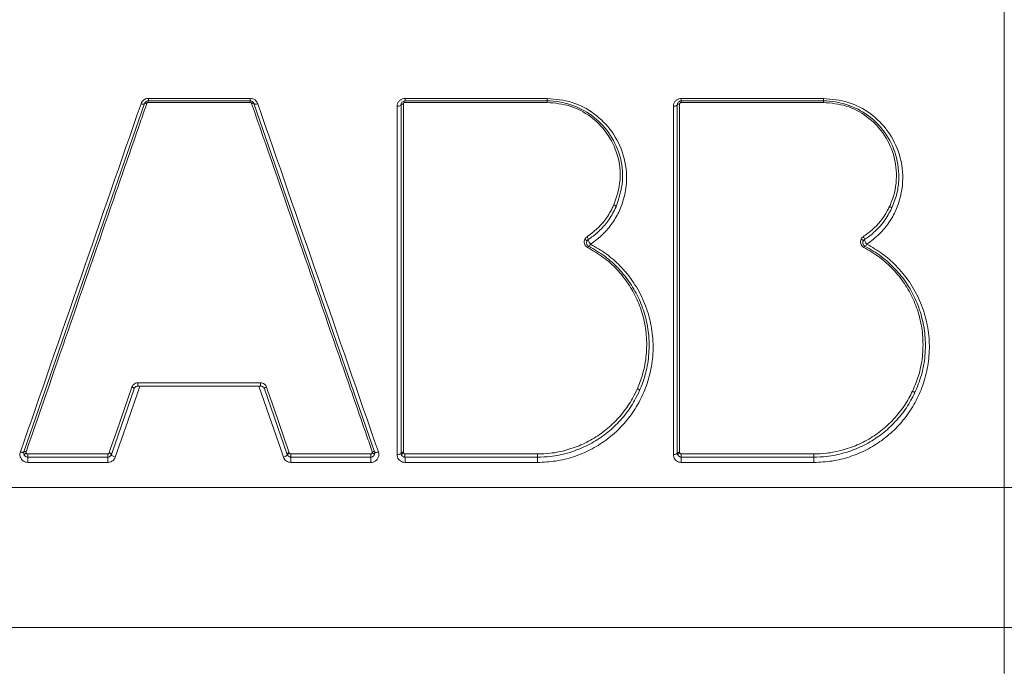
# Model space of a CAD drawing. Header units: millimetres. Extents: x 0 to 8410, y 0 to 5940.
# Tile 310 of 316: x 7242 to 7367, y 3808 to 3890. Entities that reach past the tile are written whole.
import ezdxf

# ---------------------------------------------------------------- set-up
doc = ezdxf.new("R2010")
doc.units = ezdxf.units.MM
doc.header["$LTSCALE"] = 10
doc.styles.add('SLDTEXTSTYLE0', font='TXT', dxfattribs={"width": 0.605})
doc.dimstyles.new('SLDDIMSTYLE0', dxfattribs={"dimtxt": 50, "dimasz": 50, "dimexe": 0, "dimexo": 0.0625, "dimgap": 12.5, "dimtad": 1, "dimtoh": 1, "dimdec": 1, "dimrnd": 1e-09, "dimzin": 12, "dimdsep": 46, "dimtxsty": 'SLDTEXTSTYLE0', "dimsah": 1, "dimcen": 0.09, "dimadec": 0, "dimazin": 0, "dimtfac": 1, "dimtofl": 0, "dimtmove": 0, "dimatfit": 3, "dimfxl": 0, "dimfrac": 2, "dimtolj": 1, "dimtzin": 12, "dimarcsym": 0})
doc.dimstyles.new('SLDDIMSTYLE2', dxfattribs={"dimtxt": 50, "dimasz": 50, "dimexe": 0, "dimexo": 0.0625, "dimgap": 12.5, "dimtad": 1, "dimtoh": 1, "dimdec": 1, "dimrnd": 1e-09, "dimzin": 12, "dimdsep": 46, "dimtxsty": 'SLDTEXTSTYLE0', "dimsah": 1, "dimcen": 0.09, "dimadec": 0, "dimazin": 0, "dimtfac": 1, "dimtofl": 0, "dimtmove": 0, "dimatfit": 3, "dimfxl": 0, "dimfrac": 2, "dimtolj": 1, "dimtzin": 12, "dimarcsym": 0})

# ---------------------------------------------------------------- blocks, each defined once
blk = doc.blocks.new('SW_SYMBOL_HOLE_DEPTH')
at = {"color": 0, "linetype": 'Continuous', "lineweight": 0}
for p, q in [((0, 8750), (8000, 8750)), ((4000, 8750), (4000, 750)), ((1000, 5550), (4000, 750)), ((7000, 5550), (4000, 750))]:
    blk.add_line(p, q, dxfattribs=at)
blk = doc.blocks.new('*D28')
at = {"color": 7, "linetype": 'Continuous', "lineweight": 0}
for p, q in [((7150.82, 3912.68), (7150.82, 4122.01)), ((7366.82, 3807.57), (7366.82, 4122.01)), ((7150.82, 4107.01), (6606.37, 4107.01)), ((7150.82, 4107.01), (7366.82, 4107.01))]:
    blk.add_line(p, q, dxfattribs=at)
for points in [[(7150.82, 4107.01), (7200.82, 4099.51), (7200.82, 4114.51)], [(7366.82, 4107.01), (7316.82, 4114.51), (7316.82, 4099.51)]]:
    blk.add_solid(points, dxfattribs=at)
at = {"color": 7, "linetype": 'Continuous', "lineweight": 0, "xscale": 0.006445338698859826, "yscale": 0.006445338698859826, "zscale": 0.006445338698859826}
blk.add_blockref('SW_SYMBOL_HOLE_DEPTH', (6965.85, 4114.23), dxfattribs=at)
at = {"color": 7, "linetype": 'Continuous', "lineweight": 0, "char_height": 50, "attachment_point": 1, "style": 'SLDTEXTSTYLE0'}
for s, insert in [(' (2x M8', (6736.82, 4171.6)), ('16)', (7034.91, 4171.6)), ('216', (6622.25, 4171.46))]:
    blk.add_mtext(s, dxfattribs=dict(at, insert=insert))
blk = doc.blocks.new('*D30')
at = {"color": 7, "linetype": 'Continuous', "lineweight": 0}
for p, q in [((7366.82, 3807.57), (7366.82, 4122.01)), ((7456.82, 3912.69), (7456.82, 4122.01)), ((7366.82, 4107.01), (7266.82, 4107.01)), ((7456.82, 4107.01), (7366.82, 4107.01)), ((7456.82, 4107.01), (8017.28, 4107.01))]:
    blk.add_line(p, q, dxfattribs=at)
for points in [[(7366.82, 4107.01), (7316.82, 4114.51), (7316.82, 4099.51)], [(7456.82, 4107.01), (7506.82, 4099.51), (7506.82, 4114.51)]]:
    blk.add_solid(points, dxfattribs=at)
at = {"color": 7, "linetype": 'Continuous', "lineweight": 0, "xscale": 0.006445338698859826, "yscale": 0.006445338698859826, "zscale": 0.006445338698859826}
blk.add_blockref('SW_SYMBOL_HOLE_DEPTH', (7833.13, 4114.23), dxfattribs=at)
at = {"color": 7, "linetype": 'Continuous', "lineweight": 0, "char_height": 50, "attachment_point": 1, "style": 'SLDTEXTSTYLE0'}
for s, insert in [(' (3x M8', (7604.11, 4171.6)), ('16)', (7902.2, 4171.6)), ('90', (7527.75, 4171.46))]:
    blk.add_mtext(s, dxfattribs=dict(at, insert=insert))

msp = doc.modelspace()

# ---------------------------------------------------------------- linework, layer by layer
at = {"color": 8, "linetype": 'Continuous', "lineweight": 0}
for p, q in [((7258.335549, 3880.469743), (7271.245766, 3880.469743)), ((7290.857236, 3880.469743), (7308.875891, 3880.469743)), ((7325.872636, 3880.469743), (7343.891294, 3880.469743)), ((7271.225694, 3879.965726), (7258.312757, 3879.965726)), ((7308.863717, 3879.965726), (7290.841277, 3879.965726)), ((7343.886477, 3879.965726), (7325.864035, 3879.965726)), ((7256.991166, 3844.405714), (7272.547345, 3844.405714)), ((7253.348987, 3835.533801), (7253.351371, 3835.540357)), ((7276.187155, 3835.540357), (7276.201892, 3835.507575)), ((7253.186117, 3834.30976), (7243.045698, 3834.30976)), ((7286.535475, 3834.30976), (7276.395063, 3834.30976)), ((7307.650789, 3834.30976), (7290.857184, 3834.30976)), ((7342.666215, 3834.30976), (7325.87261, 3834.30976)), ((7179.922561, 3831.12866), (7423.997524, 3831.12866)), ((7398.696872, 3813.36743), (7179.645936, 3813.36743))]:
    msp.add_line(p, q, dxfattribs=at)
at = {"color": 7, "linetype": 'Continuous', "lineweight": 0}
for p, q in [((7242.557059, 3835.658375), (7257.848824, 3879.818383)), ((7258.321303, 3880.154792), (7271.233219, 3880.154792)), ((7271.705697, 3879.818383), (7286.997463, 3835.658375)), ((7290.347259, 3835.4947), (7290.347259, 3879.654709)), ((7290.84726, 3880.154792), (7308.868284, 3880.154792)), ((7325.36726, 3835.4947), (7325.36726, 3879.654709)), ((7325.867261, 3880.154792), (7343.888284, 3880.154792)), ((7272.554743, 3843.994799), (7256.999779, 3843.994799)), ((7256.527308, 3843.658391), (7253.643747, 3835.331145)), ((7275.910775, 3835.331145), (7273.027214, 3843.658391)), ((7253.643747, 3835.331145), (7253.637794, 3835.314933)), ((7275.947611, 3835.249368), (7275.910775, 3835.331145))]:
    msp.add_line(p, q, dxfattribs=at)
at = {"color": 8, "linetype": 'Continuous', "lineweight": 0, "flags": 128}
for points in [[(7257.390718, 3879.796925), (7257.474589, 3879.775587), (7257.555361, 3879.760567), (7257.630493, 3879.752699), (7257.697615, 3879.751983), (7257.754612, 3879.758421), (7257.799688, 3879.772011), (7257.831427, 3879.792157), (7257.848824, 3879.818383)], [(7257.848824, 3879.818383), (7257.85927, 3879.834119), (7257.878314, 3879.846159), (7257.905374, 3879.854384), (7257.93958, 3879.858199), (7257.979858, 3879.857841), (7258.024949, 3879.853073), (7258.073422, 3879.844132), (7258.123751, 3879.831258)], [(7271.414693, 3879.831258), (7271.467115, 3879.845444), (7271.518017, 3879.855338), (7271.565679, 3879.860702), (7271.60849, 3879.861418), (7271.644997, 3879.857245), (7271.673973, 3879.848543), (7271.69444, 3879.83543), (7271.705697, 3879.818383)], [(7272.190596, 3879.796925), (7272.103238, 3879.773322), (7272.018421, 3879.756752), (7271.938997, 3879.747692), (7271.867666, 3879.746738), (7271.806824, 3879.753533), (7271.758544, 3879.768196), (7271.72445, 3879.790011), (7271.705697, 3879.818383)], [(7289.857316, 3835.309687), (7289.857316, 3836.238685), (7289.857323, 3839.954677), (7289.857338, 3854.818526), (7289.857368, 3879.469696)], [(7289.857368, 3879.469696), (7289.953458, 3879.473987), (7290.045585, 3879.484835), (7290.130275, 3879.50224), (7290.204371, 3879.525247), (7290.265086, 3879.553142), (7290.310162, 3879.584852), (7290.337901, 3879.619065), (7290.347259, 3879.654709)], [(7290.347259, 3879.654709), (7290.352884, 3879.676166), (7290.369528, 3879.69679), (7290.396574, 3879.715744), (7290.433015, 3879.732433), (7290.477487, 3879.746261), (7290.528308, 3879.756633), (7290.583591, 3879.763308), (7290.641259, 3879.765812)], [(7290.641259, 3879.765812), (7290.641259, 3879.208389), (7290.641266, 3876.978818), (7290.641266, 3868.060413), (7290.641288, 3835.605803)], [(7324.872739, 3835.309687), (7324.872742, 3836.238805), (7324.872742, 3839.954797), (7324.872754, 3854.819003), (7324.872769, 3879.469696)], [(7324.872769, 3879.469696), (7324.969526, 3879.47363), (7325.062412, 3879.484359), (7325.1479, 3879.501644), (7325.222756, 3879.524651), (7325.284141, 3879.552546), (7325.329728, 3879.584375), (7325.357786, 3879.618946), (7325.36726, 3879.654709)], [(7325.36726, 3879.654709), (7325.372948, 3879.676286), (7325.389787, 3879.696909), (7325.417145, 3879.716101), (7325.453985, 3879.732791), (7325.498908, 3879.746619), (7325.550213, 3879.75699), (7325.605954, 3879.763428), (7325.66402, 3879.765812)], [(7325.66402, 3879.765812), (7325.66402, 3879.208389), (7325.66402, 3876.978699), (7325.664024, 3868.060175), (7325.664035, 3835.605803)], [(7317.335433, 3866.969171), (7317.395154, 3866.944018), (7317.452266, 3866.914931), (7317.5041, 3866.883221), (7317.548233, 3866.85032), (7317.582603, 3866.817776), (7317.605606, 3866.787139), (7317.616168, 3866.759721), (7317.613791, 3866.736952)], [(7352.260761, 3866.755668), (7352.319832, 3866.729084), (7352.376196, 3866.698566), (7352.427217, 3866.665545), (7352.470514, 3866.631571), (7352.504061, 3866.598192), (7352.52629, 3866.566959), (7352.536163, 3866.539303), (7352.533219, 3866.516653)], [(7313.627957, 3862.60325), (7313.687745, 3862.578336), (7313.744932, 3862.549487), (7313.796851, 3862.517777), (7313.841074, 3862.484995), (7313.875529, 3862.45257), (7313.898615, 3862.421933), (7313.909247, 3862.394634), (7313.90693, 3862.371865)], [(7348.659181, 3862.621728), (7348.71832, 3862.595383), (7348.774762, 3862.564984), (7348.825869, 3862.532082), (7348.869252, 3862.498108), (7348.902884, 3862.464848), (7348.925193, 3862.433616), (7348.935138, 3862.406078), (7348.93225, 3862.383428)], [(7257.25131, 3843.994799), (7256.944108, 3843.107525), (7255.715261, 3839.558307), (7254.13094, 3834.982577)], [(7275.450233, 3834.982577), (7275.144893, 3835.864368), (7273.923571, 3839.39189), (7272.329892, 3843.994799)], [(7253.351371, 3835.540357), (7253.535743, 3836.072746), (7254.273239, 3838.202301), (7256.235148, 3843.867484)], [(7256.527308, 3843.658391), (7256.527986, 3843.681398), (7256.51558, 3843.707982), (7256.490666, 3843.736711), (7256.454389, 3843.766394), (7256.408419, 3843.795601), (7256.354879, 3843.823019), (7256.296213, 3843.847338), (7256.235148, 3843.867484)], [(7273.303363, 3843.867484), (7273.244384, 3843.84698), (7273.188274, 3843.822423), (7273.137468, 3843.795124), (7273.09418, 3843.766037), (7273.06028, 3843.736711), (7273.037243, 3843.708101), (7273.026059, 3843.681637), (7273.027214, 3843.658391)], [(7273.303363, 3843.867484), (7273.486595, 3843.338433), (7274.219516, 3841.222111), (7276.187155, 3835.540357)], [(7320.583432, 3843.427959), (7320.585857, 3843.450728), (7320.575359, 3843.478146), (7320.552426, 3843.508783), (7320.518124, 3843.541447), (7320.474065, 3843.574467), (7320.422302, 3843.606296), (7320.365257, 3843.635503), (7320.305592, 3843.660775)], [(7355.452879, 3843.099299), (7355.455871, 3843.121949), (7355.446056, 3843.149606), (7355.423891, 3843.180838), (7355.390415, 3843.214336), (7355.34719, 3843.24843), (7355.296237, 3843.28157), (7355.239938, 3843.312207), (7355.180924, 3843.33891)], [(7242.100875, 3835.636917), (7242.184485, 3835.615698), (7242.264959, 3835.600916), (7242.339785, 3835.593048), (7242.406602, 3835.592333), (7242.463331, 3835.59877), (7242.508183, 3835.612241), (7242.539751, 3835.632387), (7242.557059, 3835.658375)], [(7242.557059, 3835.658375), (7242.567438, 3835.673991), (7242.586392, 3835.686031), (7242.613304, 3835.694137), (7242.647353, 3835.698071), (7242.687452, 3835.697594), (7242.732356, 3835.692826), (7242.780651, 3835.684005), (7242.830823, 3835.671249)], [(7242.599282, 3835.240069), (7242.59417, 3835.262361), (7242.601345, 3835.290852), (7242.620486, 3835.324112), (7242.650691, 3835.36059), (7242.690544, 3835.398498), (7242.738198, 3835.436288), (7242.791417, 3835.471931), (7242.847714, 3835.503879)], [(7253.637794, 3835.314933), (7253.63912, 3835.337821), (7253.627303, 3835.364643), (7253.60291, 3835.394207), (7253.567073, 3835.425201), (7253.521468, 3835.455957), (7253.468218, 3835.485283), (7253.409813, 3835.511628), (7253.348987, 3835.533801)], [(7253.643747, 3835.331145), (7253.644417, 3835.354152), (7253.631997, 3835.380736), (7253.60706, 3835.409466), (7253.570753, 3835.439149), (7253.524746, 3835.468355), (7253.471161, 3835.495773), (7253.412466, 3835.520211), (7253.351371, 3835.540357)], [(7254.13094, 3834.982577), (7254.02912, 3835.016194), (7253.931317, 3835.056725), (7253.842029, 3835.102382), (7253.76537, 3835.151139), (7253.704871, 3835.200611), (7253.663312, 3835.248533), (7253.642622, 3835.29276), (7253.643747, 3835.331145)], [(7275.450233, 3834.982577), (7275.548588, 3835.01679), (7275.642145, 3835.057679), (7275.726865, 3835.103217), (7275.799061, 3835.151616), (7275.855604, 3835.20073), (7275.894041, 3835.248295), (7275.912698, 3835.292402), (7275.910775, 3835.331145)], [(7276.187155, 3835.540357), (7276.128138, 3835.519734), (7276.071991, 3835.495296), (7276.021148, 3835.467878), (7275.977823, 3835.43891), (7275.943893, 3835.409466), (7275.920819, 3835.380855), (7275.90962, 3835.354391), (7275.910775, 3835.331145)], [(7276.201892, 3835.507575), (7276.144902, 3835.476819), (7276.090908, 3835.442367), (7276.042427, 3835.405651), (7276.001732, 3835.368696), (7275.970715, 3835.332933), (7275.95083, 3835.300151), (7275.943006, 3835.271779), (7275.947611, 3835.249368)], [(7286.703455, 3835.529152), (7286.763716, 3835.505429), (7286.821458, 3835.477653), (7286.873977, 3835.447017), (7286.918829, 3835.415188), (7286.953907, 3835.383359), (7286.977577, 3835.353199), (7286.988731, 3835.326019), (7286.986853, 3835.30325)], [(7286.707702, 3835.671249), (7286.759968, 3835.685316), (7286.810684, 3835.69521), (7286.858144, 3835.700575), (7286.900762, 3835.701171), (7286.937098, 3835.696998), (7286.965924, 3835.688296), (7286.986272, 3835.675302), (7286.997463, 3835.658375)], [(7287.480305, 3835.636917), (7287.393208, 3835.613433), (7287.308696, 3835.596982), (7287.229608, 3835.58816), (7287.158596, 3835.587087), (7287.09806, 3835.594002), (7287.050027, 3835.608545), (7287.016112, 3835.630241), (7286.997463, 3835.658375)], [(7289.857316, 3835.309687), (7289.953421, 3835.313979), (7290.045547, 3835.324827), (7290.130246, 3835.342232), (7290.204349, 3835.365239), (7290.265079, 3835.393134), (7290.310155, 3835.424844), (7290.337901, 3835.459057), (7290.347259, 3835.4947)], [(7290.347259, 3835.4947), (7290.352884, 3835.516158), (7290.369528, 3835.536781), (7290.396581, 3835.555735), (7290.43303, 3835.572425), (7290.477502, 3835.586253), (7290.52833, 3835.596743), (7290.583621, 3835.6033), (7290.641288, 3835.605803)], [(7290.409292, 3835.25354), (7290.404919, 3835.27607), (7290.413025, 3835.304204), (7290.433231, 3835.336748), (7290.464598, 3835.372272), (7290.505658, 3835.40887), (7290.554489, 3835.445109), (7290.608819, 3835.479084), (7290.666106, 3835.509244)], [(7324.872739, 3835.309687), (7324.969503, 3835.313621), (7325.062393, 3835.32435), (7325.147889, 3835.341636), (7325.222745, 3835.364643), (7325.284134, 3835.392657), (7325.329724, 3835.424367), (7325.357786, 3835.458937), (7325.36726, 3835.4947)], [(7325.36726, 3835.4947), (7325.372948, 3835.516277), (7325.38979, 3835.53702), (7325.417149, 3835.556093), (7325.453992, 3835.572782), (7325.498919, 3835.586611), (7325.550224, 3835.596982), (7325.605969, 3835.603419), (7325.664035, 3835.605803)], [(7325.42372, 3835.263911), (7325.419891, 3835.286442), (7325.428679, 3835.314456), (7325.449667, 3835.346523), (7325.48188, 3835.381213), (7325.523815, 3835.416857), (7325.573507, 3835.451904), (7325.628634, 3835.484567), (7325.686622, 3835.513416)]]:
    msp.add_lwpolyline(points, dxfattribs=at)
at = {"color": 8, "linetype": 'Continuous', "lineweight": 0}
for centre, radius, start, end in [((7256.178404, 3880.409515), 2.157985, 353.22115334, 1.59929919), ((7268.80159, 3880.409386), 2.444921, 354.02283324, 1.4145674), ((7287.784705, 3880.409434), 3.073123, 355.24695829, 1.12447408), ((7304.851285, 3880.409382), 4.025059, 356.37354495, 0.85925126), ((7320.189333, 3880.409224), 5.683626, 357.43424737, 0.61008972), ((7333.738859, 3880.409281), 10.152615, 358.56365086, 0.34121335), ((7259.605041, 3880.00204), 1.292794, 173.21430983, 181.60965309), ((7272.692194, 3880.00204), 1.46695, 174.02301493, 181.41848816), ((7292.683271, 3880.002065), 1.842353, 175.24486382, 181.13020212), ((7311.277044, 3880.002016), 2.4136, 176.37087179, 180.86151445), ((7329.280772, 3880.001985), 3.41693, 177.43685475, 180.60801717), ((7349.971344, 3880.002119), 6.084976, 178.56228915, 180.34267589), ((7313.363576, 3862.442098), 0.730563, 10.54784562, 41.85094969), ((7348.411684, 3862.460503), 0.699576, 9.51855875, 42.16679708), ((7314.25386, 3861.477473), 0.275686, 115.30539278, 160.16483722), ((7315.279275, 3862.798678), 1.218039, 190.54191444, 221.83740353), ((7313.938762, 3862.142762), 0.460451, 295.36625897, 340.12501928), ((7349.282935, 3861.474009), 0.282745, 116.65523093, 159.93454963), ((7350.250899, 3862.768498), 1.165249, 189.49934736, 222.17037882), ((7348.94477, 3862.14768), 0.471037, 296.65558138, 339.95437782), ((7260.620124, 3844.27623), 3.631268, 177.95651661, 184.44500008), ((7276.776613, 3844.276337), 4.231247, 178.24782211, 183.81515158), ((7247.50623, 3835.267458), 4.481977, 178.47400194, 183.6396817), ((7258.042143, 3835.267397), 4.875723, 178.59514038, 183.34468336), ((7282.508671, 3835.267512), 6.129285, 178.88357886, 182.66114959), ((7293.411634, 3835.267444), 6.890078, 179.00629876, 182.36557198), ((7298.148341, 3835.267692), 7.304327, 179.06460403, 182.23328943), ((7316.994326, 3835.267453), 9.353796, 179.26810299, 181.7423262), ((7339.378566, 3835.267496), 13.513059, 179.49356813, 181.20613182), ((7365.579203, 3835.26743), 22.917175, 179.70122046, 180.71099282), ((7235.575371, 3834.508799), 7.472978, 358.47377467, 3.63767115), ((7245.05295, 3834.508809), 8.135602, 358.59804029, 3.34097346), ((7266.176539, 3834.50877), 10.220462, 358.88428383, 2.65911858), ((7275.034217, 3834.509002), 11.502983, 359.00753568, 2.3618981), ((7278.697035, 3834.508793), 12.161778, 359.0622883, 2.23487616), ((7292.047626, 3834.508907), 15.604434, 359.26875771, 1.74122163), ((7303.319228, 3834.50878), 22.554261, 359.49441181, 1.20491163), ((7304.478459, 3834.508967), 38.188276, 359.7011183, 0.71131468)]:
    msp.add_arc(centre, radius, start, end, dxfattribs=at)
for points, knots in [([(7258.335549, 3880.469743), (7258.267523, 3880.465604), (7258.085964, 3880.454559), (7257.802598, 3880.337571), (7257.533771, 3880.108422), (7257.438366, 3879.900679), (7257.390718, 3879.796925)], [0, 0, 0, 0, 0.1612444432, 0.4303620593, 0.7155037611, 1, 1, 1, 1]), ([(7272.190596, 3879.796925), (7272.152634, 3879.883264), (7272.072715, 3880.065026), (7271.852616, 3880.283346), (7271.567655, 3880.439421), (7271.35311, 3880.459631), (7271.245766, 3880.469743)], [0, 0, 0, 0, 0.2358161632, 0.4964407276, 0.7480522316, 1, 1, 1, 1]), ([(7290.857236, 3880.469743), (7290.805906, 3880.467364), (7290.641859, 3880.459763), (7290.365944, 3880.363503), (7290.086802, 3880.139705), (7289.894056, 3879.825795), (7289.869591, 3879.588332), (7289.857368, 3879.469696)], [0, 0, 0, 0, 0.0950251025, 0.3036963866, 0.5289676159, 0.7646731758, 1, 1, 1, 1]), ([(7308.875891, 3880.469743), (7309.945383, 3880.369595), (7312.083226, 3880.169406), (7314.953535, 3878.623714), (7317.238108, 3876.310203), (7318.724758, 3873.261873), (7319.128123, 3869.754288), (7318.399724, 3866.782622), (7317.18158, 3864.649724), (7315.969541, 3863.167112), (7314.917064, 3862.389234), (7314.371786, 3861.986223)], [0, 0, 0, 0, 0.11898504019, 0.23784305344, 0.36150569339, 0.49269798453, 0.63388159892, 0.7787462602, 0.85071758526, 0.92265825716, 1, 1, 1, 1]), ([(7325.872636, 3880.469743), (7325.822432, 3880.467448), (7325.658968, 3880.459976), (7325.383031, 3880.364643), (7325.103046, 3880.140659), (7324.909597, 3879.826584), (7324.88504, 3879.588616), (7324.872769, 3879.469696)], [0, 0, 0, 0, 0.09285295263, 0.30232442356, 0.52836268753, 0.76430682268, 1, 1, 1, 1]), ([(7343.891294, 3880.469743), (7344.958401, 3880.370113), (7347.091572, 3880.170951), (7349.959095, 3878.630619), (7352.240239, 3876.325688), (7353.730047, 3873.291577), (7354.14488, 3869.797527), (7353.432549, 3866.830743), (7352.22801, 3864.694379), (7351.012857, 3863.19091), (7349.946433, 3862.400605), (7349.387272, 3861.986223)], [0, 0, 0, 0, 0.1186912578, 0.237266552, 0.3603846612, 0.4907761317, 0.6315059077, 0.7761224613, 0.8483081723, 0.9204630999, 1, 1, 1, 1]), ([(7242.100875, 3835.636917), (7244.649755, 3842.998557), (7249.747185, 3857.720883), (7254.842984, 3872.438563), (7257.390718, 3879.796925)], [0, 0, 0, 0, 0.50003242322, 1, 1, 1, 1]), ([(7258.123751, 3879.831258), (7258.062299, 3879.653795), (7257.755052, 3878.76652), (7256.464562, 3875.040061), (7251.429104, 3860.499806), (7246.63819, 3846.665475), (7242.830823, 3835.671249)], [0, 0, 0, 0, 0.0120582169, 0.0602883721, 0.2532056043, 1, 1, 1, 1]), ([(7258.312757, 3879.965726), (7258.299151, 3879.964938), (7258.26282, 3879.962834), (7258.206165, 3879.939311), (7258.152382, 3879.893526), (7258.133285, 3879.851994), (7258.123751, 3879.831258)], [0, 0, 0, 0, 0.1611991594, 0.4304441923, 0.7156378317, 1, 1, 1, 1]), ([(7271.414693, 3879.831258), (7271.40709, 3879.848495), (7271.391069, 3879.884815), (7271.347112, 3879.928547), (7271.290078, 3879.959742), (7271.247165, 3879.96373), (7271.225694, 3879.965726)], [0, 0, 0, 0, 0.2356111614, 0.4964567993, 0.7480531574, 1, 1, 1, 1]), ([(7286.707702, 3835.671249), (7286.6466, 3835.847679), (7286.341085, 3836.729836), (7285.057967, 3840.434928), (7280.020517, 3854.981242), (7275.228982, 3868.817188), (7271.414693, 3879.831258)], [0, 0, 0, 0, 0.0119828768, 0.0599148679, 0.2516476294, 1, 1, 1, 1]), ([(7272.190596, 3879.796925), (7274.736514, 3872.443761), (7279.832128, 3857.726521), (7284.929653, 3843.003757), (7287.480305, 3835.636917)], [0, 0, 0, 0, 0.499629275, 1, 1, 1, 1]), ([(7290.841277, 3879.965726), (7290.831014, 3879.965237), (7290.798219, 3879.963675), (7290.742966, 3879.944624), (7290.687168, 3879.899751), (7290.648618, 3879.836987), (7290.643709, 3879.789515), (7290.641259, 3879.765812)], [0, 0, 0, 0, 0.0950174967, 0.3036368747, 0.5290630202, 0.7648557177, 1, 1, 1, 1]), ([(7317.335433, 3866.969171), (7317.671001, 3868.005275), (7318.345608, 3870.0882), (7317.927884, 3873.306403), (7316.582312, 3876.111285), (7314.479014, 3878.252653), (7311.831464, 3879.686511), (7309.853337, 3879.872619), (7308.863717, 3879.965726)], [0, 0, 0, 0, 0.180412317, 0.362691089, 0.5319956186, 0.6916188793, 0.8457227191, 1, 1, 1, 1]), ([(7325.864035, 3879.965726), (7325.853995, 3879.965266), (7325.821301, 3879.963769), (7325.766097, 3879.944738), (7325.710085, 3879.899931), (7325.671405, 3879.837122), (7325.66648, 3879.789562), (7325.66402, 3879.765812)], [0, 0, 0, 0, 0.0928554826, 0.3023771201, 0.5284824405, 0.7645427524, 1, 1, 1, 1]), ([(7352.260761, 3866.755668), (7352.284481, 3866.806738), (7352.780543, 3867.87478), (7353.324766, 3870.111705), (7352.953338, 3873.329534), (7351.589299, 3876.127786), (7349.492716, 3878.259157), (7346.847023, 3879.688119), (7344.873663, 3879.873159), (7343.886477, 3879.965726)], [0, 0, 0, 0, 0.0092536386, 0.193523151, 0.3730035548, 0.5392094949, 0.6961793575, 0.8480117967, 1, 1, 1, 1]), ([(7313.90776, 3862.929526), (7314.008714, 3862.997289), (7314.989159, 3863.655396), (7316.30374, 3864.958547), (7317.053409, 3866.419546), (7317.335433, 3866.969171)], [0, 0, 0, 0, 0.0668193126, 0.6489390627, 1, 1, 1, 1]), ([(7348.930205, 3862.930122), (7349.309969, 3863.203787), (7350.551169, 3864.098219), (7351.625625, 3865.479702), (7352.171563, 3866.576472), (7352.260761, 3866.755668)], [0, 0, 0, 0, 0.2694450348, 0.8806386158, 1, 1, 1, 1]), ([(7313.627957, 3862.60325), (7313.668918, 3862.677641), (7313.738808, 3862.804572), (7313.858299, 3862.892946), (7313.90776, 3862.929526)], [0, 0, 0, 0, 0.5860691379, 1, 1, 1, 1]), ([(7348.659181, 3862.621728), (7348.701992, 3862.695032), (7348.771744, 3862.814467), (7348.886055, 3862.897898), (7348.930205, 3862.930122)], [0, 0, 0, 0, 0.6137645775, 1, 1, 1, 1]), ([(7314.371786, 3861.986223), (7315.048657, 3861.595294), (7316.402682, 3860.813273), (7318.253486, 3859.176729), (7319.887127, 3857.173611), (7321.175037, 3854.811666), (7321.994761, 3852.289218), (7322.357644, 3849.705642), (7322.259476, 3847.119059), (7321.731207, 3844.665364), (7320.808351, 3842.389852), (7319.587131, 3840.365509), (7318.06829, 3838.577376), (7316.320584, 3837.074363), (7314.353677, 3835.868375), (7312.228818, 3834.982405), (7309.971739, 3834.418531), (7308.424421, 3834.346016), (7307.650789, 3834.30976)], [0, 0, 0, 0, 0.0587250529, 0.117474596, 0.1875111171, 0.2575700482, 0.3266458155, 0.3957338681, 0.4633411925, 0.5309310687, 0.5930216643, 0.6551008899, 0.7137962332, 0.7724708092, 0.8293250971, 0.8861662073, 0.9430851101, 1, 1, 1, 1]), ([(7313.99453, 3861.571017), (7313.917953, 3861.620772), (7313.764984, 3861.720163), (7313.616572, 3861.951722), (7313.547101, 3862.218658), (7313.566688, 3862.445675), (7313.614787, 3862.569379), (7313.627957, 3862.60325)], [0, 0, 0, 0, 0.2187379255, 0.4369494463, 0.6671670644, 0.9088669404, 1, 1, 1, 1]), ([(7320.305592, 3843.660775), (7320.54571, 3844.266734), (7321.095555, 3845.654316), (7321.499328, 3847.94646), (7321.515033, 3850.402167), (7321.102629, 3852.781709), (7320.326153, 3854.988249), (7319.19689, 3857.011979), (7317.761371, 3858.807513), (7316.036714, 3860.383099), (7314.675144, 3861.175111), (7313.99453, 3861.571017)], [0, 0, 0, 0, 0.0938899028, 0.2149980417, 0.3361433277, 0.4507031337, 0.5652355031, 0.67379287, 0.7823210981, 0.8911878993, 1, 1, 1, 1]), ([(7349.387272, 3861.986223), (7350.053486, 3861.602078), (7351.386163, 3860.833643), (7353.224081, 3859.221645), (7354.858946, 3857.237801), (7356.160087, 3854.882051), (7356.994755, 3852.359482), (7357.370572, 3849.768431), (7357.282088, 3847.17296), (7356.760432, 3844.708078), (7355.840283, 3842.420826), (7354.618245, 3840.386162), (7353.096992, 3838.590351), (7351.347627, 3837.082603), (7349.379175, 3835.873217), (7347.252745, 3834.985107), (7344.992565, 3834.419103), (7343.441644, 3834.346206), (7342.666215, 3834.30976)], [0, 0, 0, 0, 0.05767225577, 0.11536611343, 0.18515580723, 0.25497146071, 0.32420759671, 0.39345968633, 0.46132133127, 0.52916970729, 0.5916313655, 0.65408280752, 0.71303197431, 0.77196301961, 0.82894222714, 0.88590573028, 0.94295519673, 1, 1, 1, 1]), ([(7349.017353, 3861.571017), (7348.941016, 3861.620554), (7348.788508, 3861.719518), (7348.640217, 3861.950088), (7348.570361, 3862.215875), (7348.589223, 3862.450468), (7348.642383, 3862.580604), (7348.659181, 3862.621728)], [0, 0, 0, 0, 0.2141169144, 0.4277664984, 0.6531563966, 0.8903971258, 1, 1, 1, 1]), ([(7355.180924, 3843.33891), (7355.486093, 3844.072509), (7356.113178, 3845.579963), (7356.526766, 3848.007278), (7356.533431, 3850.452563), (7356.114811, 3852.821281), (7355.335431, 3855.016824), (7354.206258, 3857.031063), (7352.773145, 3858.818765), (7351.052509, 3860.387451), (7349.69563, 3861.176558), (7349.017353, 3861.571017)], [0, 0, 0, 0, 0.11257666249, 0.23133076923, 0.35011810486, 0.46226627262, 0.57438711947, 0.68065860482, 0.78690537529, 0.89347817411, 1, 1, 1, 1]), ([(7256.235148, 3843.867484), (7256.273269, 3843.950504), (7256.349592, 3844.116724), (7256.56468, 3844.300059), (7256.791434, 3844.393607), (7256.936713, 3844.402413), (7256.991166, 3844.405714)], [0, 0, 0, 0, 0.2844945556, 0.569603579, 0.838682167, 1, 1, 1, 1]), ([(7272.547345, 3844.405714), (7272.63323, 3844.397648), (7272.80489, 3844.381525), (7273.032848, 3844.256613), (7273.209028, 3844.082013), (7273.272977, 3843.936585), (7273.303363, 3843.867484)], [0, 0, 0, 0, 0.2519429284, 0.5035578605, 0.7641138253, 1, 1, 1, 1]), ([(7307.641293, 3835.386935), (7308.176084, 3835.405014), (7309.437239, 3835.447649), (7311.391115, 3835.852348), (7313.431786, 3836.595793), (7315.313286, 3837.64992), (7317.029121, 3838.984704), (7318.511588, 3840.589614), (7319.59901, 3842.184788), (7320.108563, 3843.249197), (7320.305592, 3843.660775)], [0, 0, 0, 0, 0.0978789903, 0.2308200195, 0.3637821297, 0.4971005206, 0.6304462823, 0.7708981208, 0.9114127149, 1, 1, 1, 1]), ([(7342.662339, 3835.386935), (7343.197118, 3835.405036), (7344.460014, 3835.447781), (7346.416032, 3835.853193), (7348.459317, 3836.598527), (7350.342519, 3837.654885), (7352.060662, 3838.993395), (7353.546374, 3840.603775), (7354.560225, 3842.099074), (7355.033332, 3843.044097), (7355.180924, 3843.33891)], [0, 0, 0, 0, 0.1000398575, 0.2362468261, 0.3724798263, 0.509143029, 0.6458299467, 0.790149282, 0.9345343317, 1, 1, 1, 1]), ([(7242.100875, 3835.636917), (7242.07891, 3835.55314), (7242.026851, 3835.354578), (7242.064627, 3835.035778), (7242.208823, 3834.729538), (7242.4371, 3834.496437), (7242.723433, 3834.34021), (7242.938229, 3834.319915), (7243.045698, 3834.30976)], [0, 0, 0, 0, 0.1390614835, 0.3295938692, 0.5091152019, 0.6766929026, 0.838239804, 1, 1, 1, 1]), ([(7243.033293, 3834.982935), (7243.01064, 3834.983926), (7242.938281, 3834.987094), (7242.813731, 3835.027852), (7242.68514, 3835.116576), (7242.626571, 3835.200818), (7242.599282, 3835.240069)], [0, 0, 0, 0, 0.1256226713, 0.4012826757, 0.7210421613, 1, 1, 1, 1]), ([(7242.830823, 3835.671249), (7242.826575, 3835.655075), (7242.816306, 3835.615971), (7242.821843, 3835.556898), (7242.839985, 3835.519718), (7242.847714, 3835.503879)], [0, 0, 0, 0, 0.28821240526, 0.69678023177, 1, 1, 1, 1]), ([(7242.847714, 3835.503879), (7242.86134, 3835.484133), (7242.888655, 3835.444547), (7242.94406, 3835.405012), (7242.992748, 3835.388403), (7243.018403, 3835.387173), (7243.025842, 3835.386816)], [0, 0, 0, 0, 0.33104997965, 0.66364694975, 0.90247540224, 1, 1, 1, 1]), ([(7243.025842, 3835.386816), (7244.71904, 3835.386871), (7246.945297, 3835.386943), (7250.326006, 3835.386932), (7252.013495, 3835.386934), (7253.167885, 3835.386935)], [0, 0, 0, 0, 0.5008625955, 0.6585460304, 1, 1, 1, 1]), ([(7253.167885, 3835.386935), (7253.185659, 3835.388797), (7253.221121, 3835.392512), (7253.274021, 3835.423618), (7253.319891, 3835.470829), (7253.339532, 3835.513338), (7253.348987, 3835.533801)], [0, 0, 0, 0, 0.2088032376, 0.4166197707, 0.719176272, 1, 1, 1, 1]), ([(7276.385996, 3834.982935), (7276.359027, 3834.984327), (7276.282654, 3834.98827), (7276.155846, 3835.033607), (7276.030275, 3835.124746), (7275.973894, 3835.209744), (7275.947611, 3835.249368)], [0, 0, 0, 0, 0.1467600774, 0.4156199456, 0.7275796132, 1, 1, 1, 1]), ([(7276.201892, 3835.507575), (7276.214996, 3835.487652), (7276.241261, 3835.447721), (7276.29543, 3835.407314), (7276.344697, 3835.388813), (7276.371703, 3835.387398), (7276.380549, 3835.386935)], [0, 0, 0, 0, 0.324709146, 0.6508066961, 0.8856136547, 1, 1, 1, 1]), ([(7276.380549, 3835.386935), (7277.539734, 3835.386935), (7279.232128, 3835.386935), (7282.612792, 3835.386935), (7284.83431, 3835.386935), (7286.522592, 3835.386935)], [0, 0, 0, 0, 0.3428946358, 0.5006212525, 1, 1, 1, 1]), ([(7286.522592, 3835.386935), (7286.539265, 3835.388585), (7286.572536, 3835.391876), (7286.624167, 3835.419847), (7286.671719, 3835.465264), (7286.692922, 3835.507947), (7286.703455, 3835.529152)], [0, 0, 0, 0, 0.1991801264, 0.3974797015, 0.700682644, 1, 1, 1, 1]), ([(7286.986853, 3835.30325), (7286.965678, 3835.261093), (7286.920057, 3835.170265), (7286.810353, 3835.068228), (7286.674409, 3834.996947), (7286.578527, 3834.987884), (7286.527428, 3834.983054)], [0, 0, 0, 0, 0.2454688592, 0.5288611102, 0.7489122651, 1, 1, 1, 1]), ([(7286.535475, 3834.30976), (7286.575444, 3834.311215), (7286.727165, 3834.316739), (7286.993249, 3834.398759), (7287.282689, 3834.612059), (7287.479393, 3834.920696), (7287.562548, 3835.282193), (7287.50772, 3835.518672), (7287.480305, 3835.636917)], [0, 0, 0, 0, 0.0606723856, 0.2303049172, 0.4135559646, 0.6076588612, 0.8038196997, 1, 1, 1, 1]), ([(7286.703455, 3835.529152), (7286.703468, 3835.529191), (7286.710929, 3835.553068), (7286.725052, 3835.599742), (7286.713488, 3835.647401), (7286.707702, 3835.671249)], [0, 0, 0, 0, 0.0008322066, 0.5000350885, 1, 1, 1, 1]), ([(7289.857316, 3835.309687), (7289.865137, 3835.215312), (7289.882055, 3835.011165), (7290.023593, 3834.727093), (7290.249776, 3834.49547), (7290.536082, 3834.34006), (7290.750106, 3834.319864), (7290.857184, 3834.30976)], [0, 0, 0, 0, 0.18680461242, 0.40408103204, 0.60714778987, 0.80345238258, 1, 1, 1, 1]), ([(7290.849562, 3834.983054), (7290.820701, 3834.984626), (7290.74256, 3834.988883), (7290.614774, 3835.036269), (7290.490603, 3835.128525), (7290.435143, 3835.213794), (7290.409292, 3835.25354)], [0, 0, 0, 0, 0.1557677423, 0.4217462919, 0.7304614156, 1, 1, 1, 1]), ([(7290.641288, 3835.605803), (7290.642092, 3835.591214), (7290.64394, 3835.557658), (7290.658102, 3835.526727), (7290.666106, 3835.509244)], [0, 0, 0, 0, 0.4347941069, 1, 1, 1, 1]), ([(7290.666106, 3835.509244), (7290.678993, 3835.489269), (7290.704835, 3835.449213), (7290.758354, 3835.408194), (7290.807946, 3835.389066), (7290.835527, 3835.387479), (7290.844987, 3835.386935)], [0, 0, 0, 0, 0.3218817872, 0.6454782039, 0.8784019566, 1, 1, 1, 1]), ([(7290.844987, 3835.386935), (7293.645941, 3835.386935), (7296.980154, 3835.386935), (7302.578952, 3835.386935), (7305.376771, 3835.386935), (7307.641293, 3835.386935)], [0, 0, 0, 0, 0.500296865, 0.5955459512, 1, 1, 1, 1]), ([(7324.872739, 3835.309687), (7324.88074, 3835.214217), (7324.897895, 3835.009544), (7325.040315, 3834.725397), (7325.26626, 3834.494626), (7325.552286, 3834.339888), (7325.765791, 3834.319807), (7325.87261, 3834.30976)], [0, 0, 0, 0, 0.1891387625, 0.4054836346, 0.6078242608, 0.8037901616, 1, 1, 1, 1]), ([(7325.868501, 3834.983054), (7325.834999, 3834.985162), (7325.752494, 3834.990352), (7325.622551, 3835.043035), (7325.501532, 3835.13765), (7325.448475, 3835.223744), (7325.42372, 3835.263911)], [0, 0, 0, 0, 0.1771674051, 0.4362985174, 0.7370005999, 1, 1, 1, 1]), ([(7325.664035, 3835.605803), (7325.664821, 3835.591384), (7325.666564, 3835.559413), (7325.679513, 3835.529718), (7325.686622, 3835.513416)], [0, 0, 0, 0, 0.4510306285, 1, 1, 1, 1]), ([(7325.686622, 3835.513416), (7325.698952, 3835.493234), (7325.723671, 3835.452776), (7325.775841, 3835.410684), (7325.826047, 3835.389665), (7325.855065, 3835.387684), (7325.866035, 3835.386935)], [0, 0, 0, 0, 0.3155723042, 0.6326064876, 0.8611088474, 1, 1, 1, 1]), ([(7325.866035, 3835.386935), (7328.666176, 3835.386935), (7331.99966, 3835.386935), (7337.598444, 3835.386935), (7340.397072, 3835.386935), (7342.662339, 3835.386935)], [0, 0, 0, 0, 0.5001431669, 0.5954055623, 1, 1, 1, 1]), ([(7253.186117, 3834.30976), (7253.254263, 3834.313879), (7253.4359, 3834.324857), (7253.719194, 3834.442114), (7253.987997, 3834.671092), (7254.083322, 3834.878814), (7254.13094, 3834.982577)], [0, 0, 0, 0, 0.1615326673, 0.4305531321, 0.7155443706, 1, 1, 1, 1]), ([(7275.450233, 3834.982577), (7275.488264, 3834.896108), (7275.568233, 3834.714292), (7275.788461, 3834.496021), (7276.073339, 3834.340109), (7276.287772, 3834.319881), (7276.395063, 3834.30976)], [0, 0, 0, 0, 0.2361907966, 0.4966340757, 0.7481438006, 1, 1, 1, 1])]:
    msp.add_open_spline(points, degree=3, knots=knots, dxfattribs=at)
at = {"color": 7, "linetype": 'Continuous', "lineweight": 0}
for points, knots in [([(7257.848824, 3879.818383), (7257.872846, 3879.870444), (7257.921444, 3879.975769), (7258.056305, 3880.089379), (7258.196875, 3880.147239), (7258.287309, 3880.152728), (7258.321303, 3880.154792)], [0, 0, 0, 0, 0.2779054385, 0.562223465, 0.8354400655, 1, 1, 1, 1]), ([(7271.233219, 3880.154792), (7271.286766, 3880.149808), (7271.39304, 3880.139918), (7271.535374, 3880.062471), (7271.646074, 3879.953464), (7271.686606, 3879.861636), (7271.705697, 3879.818383)], [0, 0, 0, 0, 0.2579934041, 0.5120400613, 0.770162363, 1, 1, 1, 1]), ([(7290.347259, 3879.654709), (7290.353445, 3879.71421), (7290.365917, 3879.83418), (7290.463424, 3879.991246), (7290.602974, 3880.102405), (7290.739883, 3880.149704), (7290.821609, 3880.153576), (7290.84726, 3880.154792)], [0, 0, 0, 0, 0.2287130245, 0.461144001, 0.6882468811, 0.9021532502, 1, 1, 1, 1]), ([(7308.868284, 3880.154792), (7308.868304, 3880.154792), (7309.885166, 3880.154793), (7311.932465, 3879.822335), (7314.66273, 3878.399718), (7316.835592, 3876.173425), (7318.225113, 3873.281819), (7318.656598, 3869.956396), (7317.960226, 3867.806497), (7317.613791, 3866.736952)], [0, 0, 0, 0, 0.0000030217, 0.1546507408, 0.3089837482, 0.468665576, 0.6377885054, 0.8198046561, 1, 1, 1, 1]), ([(7325.36726, 3879.654709), (7325.373465, 3879.714342), (7325.385969, 3879.834496), (7325.483835, 3879.991723), (7325.623865, 3880.103004), (7325.760783, 3880.149814), (7325.842174, 3880.153619), (7325.867261, 3880.154792)], [0, 0, 0, 0, 0.2291790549, 0.4617709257, 0.6895488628, 0.9043107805, 1, 1, 1, 1]), ([(7343.888284, 3880.154792), (7343.888304, 3880.154792), (7344.902767, 3880.154793), (7346.944986, 3879.824068), (7349.673643, 3878.406449), (7351.838599, 3876.190258), (7353.250439, 3873.306575), (7353.55906, 3870.534985), (7353.223509, 3868.22185), (7352.765766, 3867.091105), (7352.533219, 3866.516653)], [0, 0, 0, 0, 0.000002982, 0.1522621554, 0.3042314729, 0.4611794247, 0.6271027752, 0.8062155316, 0.9015516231, 1, 1, 1, 1]), ([(7317.613791, 3866.736952), (7317.324518, 3866.169965), (7316.785377, 3865.113228), (7315.65494, 3863.800456), (7314.729487, 3863.009688), (7314.186123, 3862.645716), (7314.081795, 3862.575832)], [0, 0, 0, 0, 0.3498729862, 0.6520856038, 0.9331990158, 1, 1, 1, 1]), ([(7352.533219, 3866.516653), (7352.236379, 3865.968257), (7351.63118, 3864.850185), (7350.551603, 3863.69079), (7349.669067, 3862.961405), (7349.268606, 3862.689546), (7349.101628, 3862.57619)], [0, 0, 0, 0, 0.3582831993, 0.7304684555, 0.8876149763, 1, 1, 1, 1]), ([(7313.90693, 3862.371865), (7313.898698, 3862.3507), (7313.868391, 3862.272778), (7313.856497, 3862.131722), (7313.899393, 3861.966251), (7313.990417, 3861.821822), (7314.087948, 3861.758108), (7314.13602, 3861.726704)], [0, 0, 0, 0, 0.091706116, 0.3376390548, 0.5712105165, 0.7886547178, 1, 1, 1, 1]), ([(7314.081795, 3862.575832), (7314.050883, 3862.55297), (7313.976195, 3862.49773), (7313.932525, 3862.418376), (7313.90693, 3862.371865)], [0, 0, 0, 0, 0.4138730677, 1, 1, 1, 1]), ([(7314.13602, 3861.726704), (7314.831147, 3861.322371), (7316.221747, 3860.513502), (7317.983818, 3858.903874), (7319.450559, 3857.069208), (7320.604381, 3855.001671), (7321.397737, 3852.747153), (7321.819183, 3850.315991), (7321.802977, 3847.806637), (7321.39032, 3845.464366), (7320.828702, 3844.046966), (7320.583432, 3843.427959)], [0, 0, 0, 0, 0.1089239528, 0.2179023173, 0.3264484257, 0.4350197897, 0.549489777, 0.6639859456, 0.7850810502, 0.9061406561, 1, 1, 1, 1]), ([(7348.93225, 3862.383428), (7348.92175, 3862.357645), (7348.888335, 3862.275598), (7348.87682, 3862.130072), (7348.919914, 3861.965268), (7349.010961, 3861.821526), (7349.108172, 3861.758012), (7349.15609, 3861.726704)], [0, 0, 0, 0, 0.110697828, 0.3522582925, 0.5808761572, 0.7934033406, 1, 1, 1, 1]), ([(7349.101628, 3862.57619), (7349.074036, 3862.55605), (7349.002593, 3862.503903), (7348.959004, 3862.429249), (7348.93225, 3862.383428)], [0, 0, 0, 0, 0.3862138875, 1, 1, 1, 1]), ([(7349.15609, 3861.726704), (7349.848827, 3861.323851), (7351.234616, 3860.517959), (7352.992576, 3858.91548), (7354.456889, 3857.088871), (7355.610597, 3855.030966), (7356.406898, 3852.787601), (7356.834727, 3850.367515), (7356.827774, 3847.868892), (7356.405071, 3845.388538), (7355.764586, 3843.848698), (7355.452879, 3843.099299)], [0, 0, 0, 0, 0.1066362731, 0.2133212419, 0.3195887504, 0.4258817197, 0.537948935, 0.6500362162, 0.7687652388, 0.8874641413, 1, 1, 1, 1]), ([(7256.999779, 3843.994799), (7256.965717, 3843.992728), (7256.874239, 3843.987163), (7256.730771, 3843.927276), (7256.597181, 3843.811658), (7256.550831, 3843.70999), (7256.527308, 3843.658391)], [0, 0, 0, 0, 0.1557166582, 0.4182054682, 0.7047271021, 1, 1, 1, 1]), ([(7273.027214, 3843.658391), (7273.008371, 3843.701437), (7272.969196, 3843.79093), (7272.860162, 3843.899969), (7272.717765, 3843.979165), (7272.608654, 3843.989629), (7272.554743, 3843.994799)], [0, 0, 0, 0, 0.245264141, 0.5098955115, 0.7578442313, 1, 1, 1, 1]), ([(7320.583432, 3843.427959), (7320.382684, 3843.008646), (7319.863143, 3841.923449), (7318.754207, 3840.296805), (7317.24128, 3838.659041), (7315.489326, 3837.296241), (7313.566502, 3836.219112), (7311.480336, 3835.458799), (7309.481862, 3835.045217), (7308.191934, 3835.001567), (7307.644854, 3834.983054)], [0, 0, 0, 0, 0.0883703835, 0.2287054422, 0.3689780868, 0.502351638, 0.6356997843, 0.7688442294, 0.9019631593, 1, 1, 1, 1]), ([(7355.452879, 3843.099299), (7355.302513, 3842.798928), (7354.820178, 3841.835415), (7353.786274, 3840.310718), (7352.270166, 3838.667635), (7350.516114, 3837.301104), (7348.59177, 3836.221665), (7346.50302, 3835.459736), (7344.502524, 3835.045152), (7343.210854, 3835.001529), (7342.663792, 3834.983054)], [0, 0, 0, 0, 0.0653084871, 0.2094923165, 0.3536114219, 0.4903182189, 0.62700166, 0.7634132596, 0.899798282, 1, 1, 1, 1]), ([(7242.599282, 3835.240069), (7242.579963, 3835.279554), (7242.534734, 3835.371993), (7242.520795, 3835.520655), (7242.546427, 3835.617998), (7242.557059, 3835.658375)], [0, 0, 0, 0, 0.3037895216, 0.7112200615, 1, 1, 1, 1]), ([(7253.637794, 3835.314933), (7253.618859, 3835.274382), (7253.576772, 3835.184245), (7253.471, 3835.077869), (7253.331441, 3834.998932), (7253.229331, 3834.988509), (7253.174725, 3834.982935)], [0, 0, 0, 0, 0.2286499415, 0.5082507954, 0.7370224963, 1, 1, 1, 1]), ([(7286.997463, 3835.658375), (7287.011984, 3835.59886), (7287.041085, 3835.47959), (7287.004955, 3835.362109), (7286.986853, 3835.30325)], [0, 0, 0, 0, 0.4989913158, 1, 1, 1, 1]), ([(7290.409292, 3835.25354), (7290.389286, 3835.297117), (7290.353959, 3835.374065), (7290.349286, 3835.458208), (7290.347259, 3835.4947)], [0, 0, 0, 0, 0.5663096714, 1, 1, 1, 1]), ([(7325.42372, 3835.263911), (7325.405949, 3835.304559), (7325.37365, 3835.378434), (7325.369242, 3835.45863), (7325.36726, 3835.4947)], [0, 0, 0, 0, 0.5502309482, 1, 1, 1, 1]), ([(7253.174725, 3834.982935), (7252.020404, 3834.982935), (7250.333017, 3834.982935), (7246.952512, 3834.982935), (7244.726389, 3834.982935), (7243.033293, 3834.982935)], [0, 0, 0, 0, 0.3414539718, 0.4991373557, 1, 1, 1, 1]), ([(7286.527428, 3834.983054), (7284.839245, 3834.982999), (7282.617861, 3834.982926), (7279.237401, 3834.982938), (7277.545111, 3834.982936), (7276.385996, 3834.982935)], [0, 0, 0, 0, 0.4993794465, 0.65710528, 1, 1, 1, 1]), ([(7307.644854, 3834.983054), (7307.311567, 3834.983054), (7305.047165, 3834.983054), (7302.249546, 3834.983054), (7296.984358, 3834.983054), (7293.650346, 3834.983054), (7290.849562, 3834.983054)], [0, 0, 0, 0, 0.059529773, 0.4044540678, 0.4997031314, 1, 1, 1, 1]), ([(7342.663792, 3834.983054), (7342.330467, 3834.983054), (7340.06533, 3834.983054), (7337.266883, 3834.983054), (7332.001755, 3834.983054), (7328.668473, 3834.983054), (7325.868501, 3834.983054)], [0, 0, 0, 0, 0.0595379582, 0.4045944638, 0.4998568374, 1, 1, 1, 1])]:
    msp.add_open_spline(points, degree=3, knots=knots, dxfattribs=at)

# ---------------------------------------------------------------- dimensions: what is measured, and where the dimension line sits
for p1, text, dimstyle, picture, middle in [((7150.817261, 3912.67683), '<> (2x M8{\\fGDT;x}16)', 'SLDDIMSTYLE0', '*D28', (6878.184252, 4107.006598)), ((7456.817261, 3912.688478), '<> (3x M8{\\fGDT;x}16)', 'SLDDIMSTYLE2', '*D30', (7764.575054, 4107.006598))]:
    dim = msp.add_linear_dim(base=(7366.817261, 4107.006598), p1=p1, p2=(7366.817261, 3807.574759), text=text, dimstyle=dimstyle, dxfattribs=at)
    dim.commit()
    dim.dimension.update_dxf_attribs({"geometry": picture, "text_midpoint": middle, "dimtype": 160})

doc.saveas('drawing.dxf')
